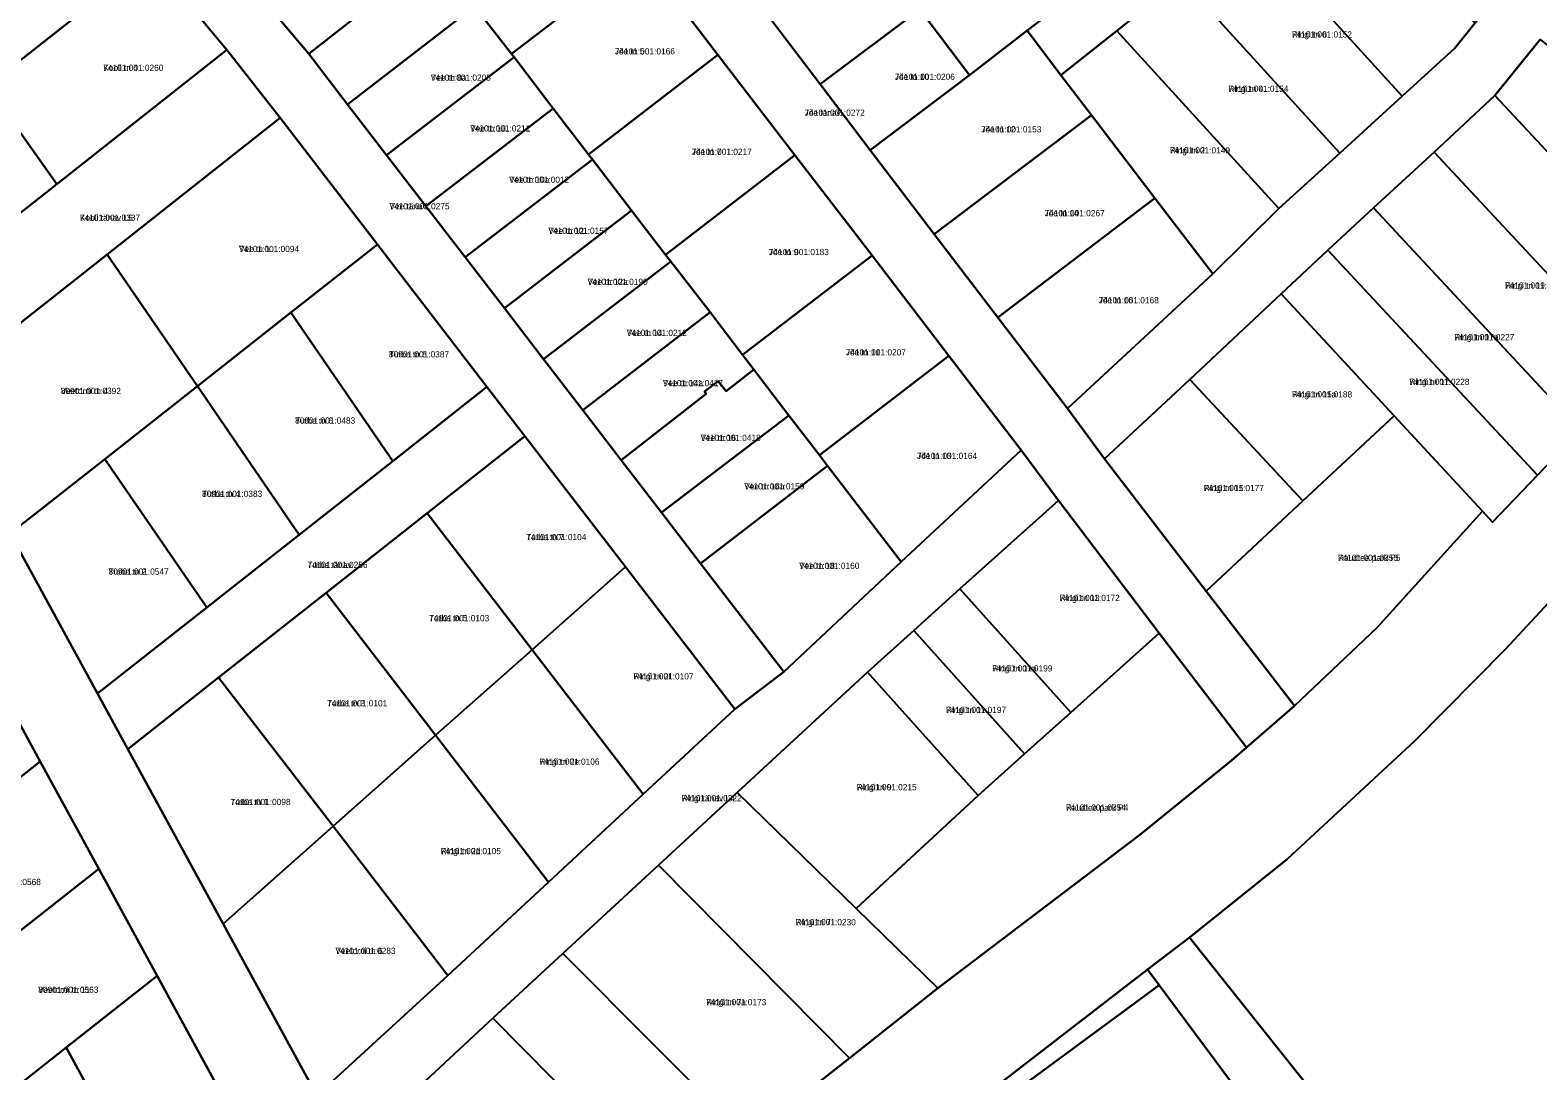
# Model space of a CAD drawing. Extents: x 524000 to 564260, y 6469338 to 6496391.
# Drawn here: x 538611.4 to 538974.9, y 6474118.2 to 6474369 of the extents above; entities that cross this region are included whole.
import ezdxf

# ---------------------------------------------------------------- set-up
doc = ezdxf.new("R2010")
doc.units = 0
for name, color, linetype in [('L_AADRESS', 7, 'Continuous'), ('PIIR', 7, 'Continuous'), ('TUNNUS', 7, 'Continuous')]:
    doc.layers.add(name, color=color, linetype=linetype)

msp = doc.modelspace()

# ---------------------------------------------------------------- linework, layer by layer
at = {"layer": 'PIIR'}
for points in [[(539362.49, 6474620.64), (539294.09, 6474571), (539203.09, 6474493.77), (539165.5, 6474458.66), (539152.21, 6474445.76), (539131.25, 6474424.05), (539118.93, 6474410.37), (539106.79, 6474396.32), (539097.07, 6474384.37), (539086.35, 6474370.71), (539079.22, 6474361.27), (539067.97, 6474345.83), (539039.56, 6474304.68), (539014.32, 6474271.15), (539005.29, 6474261.12), (538996.2, 6474251.02), (538967.17, 6474219.83), (538945.32, 6474197.72), (538914.51, 6474169.19), (538890.97, 6474150.36), (538880.79, 6474142.58), (538833.16, 6474105.82)], [(538975.53, 6474366.77), (538964.56, 6474353.26), (538949.92, 6474339.62), (538935.3, 6474326.14), (538924.33, 6474315.93), (538913.04, 6474305.42), (538891.04, 6474284.83), (538870.47, 6474265.69), (538861.54, 6474277.8), (538896.53, 6474310.28), (538912.49, 6474325.97), (538927.21, 6474339.38), (538942.26, 6474353.11), (538954.95, 6474364.67), (538959.85, 6474370.72), (538973.92, 6474388.05), (538987.35, 6474404.61)], [(538670.05, 6474373.34), (538678.55, 6474363.31), (538687.93, 6474351.07), (538697.33, 6474338.86), (538706.8, 6474326.6), (538716.26, 6474314.28), (538725.72, 6474301.98), (538735.19, 6474289.67), (538744.66, 6474277.37), (538753.89, 6474265.38), (538763.59, 6474252.78), (538773.04, 6474240.44), (538793.11, 6474214.35), (538781.27, 6474205.34), (538754.9, 6474239.63), (538730.67, 6474271.12), (538721.53, 6474283.01), (538695.11, 6474317.36), (538671.67, 6474347.85), (538658.76, 6474364.28), (538640.34, 6474386.45)], [(538785.84, 6474377.1), (538801.88, 6474355.97), (538813.97, 6474340.04), (538829.39, 6474319.8), (538844.74, 6474299.76), (538861.54, 6474277.8), (538870.47, 6474265.69), (538894.94, 6474233.82), (538916.27, 6474206.14), (538904.69, 6474196.1), (538883.66, 6474223.7), (538859.33, 6474255.64), (538850.33, 6474267.79), (538832.93, 6474290.47), (538814.38, 6474314.66), (538795.78, 6474338.82), (538777.23, 6474363), (538758.7, 6474387.21)], [(538784.27, 6474101.88), (538808.95, 6474121.29), (538830.26, 6474138.08), (538878.95, 6474175.03), (538901.06, 6474192.95), (538904.69, 6474196.1), (538916.27, 6474206.14), (538936.12, 6474224.92), (538961.58, 6474253.05), (538964.02, 6474250.42), (538974.85, 6474261.75), (538985.23, 6474272.6)]]:
    msp.add_lwpolyline(points, dxfattribs=at)
for points in [[(538678.55, 6474363.31), (538670.05, 6474373.34), (538699.57, 6474396.35), (538732.1, 6474421.56), (538739.91, 6474411.48), (538708.99, 6474387.13)], [(538829.52, 6474411.02), (538843.32, 6474421.75), (538879.91, 6474374.06), (538873.38, 6474368.86), (538859.93, 6474358.17), (538851.8, 6474368.88), (538858.13, 6474373.74), (538845.95, 6474389.6)], [(538718.49, 6474374.72), (538708.99, 6474387.13), (538739.91, 6474411.48), (538758.7, 6474387.21), (538727.46, 6474363.28)], [(538621.59, 6474409.2), (538640.34, 6474386.45), (538601, 6474355.48), (538592.29, 6474367.79), (538584.02, 6474379.46)], [(538906.69, 6474395.37), (538918.21, 6474404.53), (538959.85, 6474370.72), (538954.95, 6474364.67), (538942.26, 6474353.11), (538904.98, 6474394)], [(538808.62, 6474396.72), (538825.87, 6474373.98), (538801.88, 6474355.97), (538784.45, 6474378.94)], [(538904.98, 6474394), (538942.26, 6474353.11), (538927.21, 6474339.38), (538889, 6474381.29)], [(538825.87, 6474373.98), (538828.55, 6474376.07), (538845.95, 6474389.6), (538858.13, 6474373.74), (538851.8, 6474368.88), (538837.92, 6474358.11)], [(538640.34, 6474386.45), (538658.76, 6474364.28), (538617.77, 6474331.89), (538601, 6474355.48)], [(538678.55, 6474363.31), (538708.99, 6474387.13), (538718.49, 6474374.72), (538687.93, 6474351.07)], [(538737.46, 6474350.11), (538728.06, 6474362.51), (538727.46, 6474363.28), (538758.7, 6474387.21), (538777.23, 6474363), (538746, 6474339.05)], [(538889, 6474381.29), (538927.21, 6474339.38), (538912.49, 6474325.97), (538873.38, 6474368.86)], [(538687.93, 6474351.07), (538718.49, 6474374.72), (538727.46, 6474363.28), (538728.06, 6474362.51), (538697.33, 6474338.86)], [(538801.88, 6474355.97), (538825.87, 6474373.98), (538837.92, 6474358.11), (538813.97, 6474340.04)], [(538546.44, 6474331.74), (538592.29, 6474367.79), (538601, 6474355.48), (538617.77, 6474331.89), (538573.76, 6474297.27)], [(538813.97, 6474340.04), (538837.92, 6474358.11), (538851.8, 6474368.88), (538859.93, 6474358.17), (538867.27, 6474348.51), (538829.39, 6474319.8)], [(538859.93, 6474358.17), (538873.38, 6474368.86), (538912.49, 6474325.97), (538896.53, 6474310.28), (538882.59, 6474328.5), (538867.27, 6474348.51)], [(539026.43, 6474326.58), (539010.53, 6474304), (538964.56, 6474353.26), (538975.53, 6474366.77)], [(538519.24, 6474365.88), (538546.44, 6474331.74), (538573.76, 6474297.27), (538587.92, 6474281.79), (538606.57, 6474247.66), (538627.63, 6474209.1), (538634.92, 6474195.75), (538657.92, 6474153.65), (538680.52, 6474112.27), (538688.04, 6474098.51), (538672.91, 6474084.49), (538665.49, 6474098.07), (538641.99, 6474141.1), (538627.89, 6474166.91), (538613.79, 6474192.72), (538599.69, 6474218.53), (538585.59, 6474244.34), (538571.5, 6474270.14), (538558.04, 6474284.9), (538530.45, 6474319.54), (538505.62, 6474350.89)], [(538587.92, 6474281.79), (538573.76, 6474297.27), (538617.77, 6474331.89), (538658.76, 6474364.28), (538671.67, 6474347.85), (538629.91, 6474314.91)], [(538697.33, 6474338.86), (538728.06, 6474362.51), (538737.46, 6474350.11), (538706.8, 6474326.6)], [(538756.38, 6474325.5), (538746.95, 6474337.82), (538746, 6474339.05), (538777.23, 6474363), (538795.78, 6474338.82), (538764.56, 6474314.86)], [(539010.53, 6474304), (538998.77, 6474287.29), (538949.92, 6474339.62), (538964.56, 6474353.26)], [(538706.8, 6474326.6), (538737.46, 6474350.11), (538746, 6474339.05), (538746.95, 6474337.82), (538716.26, 6474314.28)], [(538867.27, 6474348.51), (538882.59, 6474328.5), (538844.74, 6474299.76), (538829.39, 6474319.8)], [(538671.67, 6474347.85), (538695.11, 6474317.36), (538674.26, 6474300.93), (538651.69, 6474283.17), (538629.91, 6474314.91)], [(538716.26, 6474314.28), (538746.95, 6474337.82), (538756.38, 6474325.5), (538725.72, 6474301.98)], [(538775.38, 6474301), (538765.83, 6474313.2), (538764.56, 6474314.86), (538795.78, 6474338.82), (538814.38, 6474314.66), (538783.18, 6474290.71)], [(538949.92, 6474339.62), (538998.77, 6474287.29), (538997.36, 6474285.28), (538985.23, 6474272.6), (538935.3, 6474326.14)], [(538844.74, 6474299.76), (538882.59, 6474328.5), (538896.53, 6474310.28), (538861.54, 6474277.8)], [(538935.3, 6474326.14), (538985.23, 6474272.6), (538974.85, 6474261.75), (538924.33, 6474315.93)], [(538725.72, 6474301.98), (538756.38, 6474325.5), (538764.56, 6474314.86), (538765.83, 6474313.2), (538735.19, 6474289.67)], [(538721.53, 6474283.01), (538698.82, 6474265.15), (538674.26, 6474300.93), (538695.11, 6474317.36)], [(538924.33, 6474315.93), (538974.85, 6474261.75), (538964.02, 6474250.42), (538961.58, 6474253.05), (538940.29, 6474276.03), (538913.04, 6474305.42)], [(538651.69, 6474283.17), (538629.39, 6474265.62), (538606.57, 6474247.66), (538587.92, 6474281.79), (538629.91, 6474314.91)], [(538735.19, 6474289.67), (538765.83, 6474313.2), (538775.38, 6474301), (538744.66, 6474277.37)], [(538794.33, 6474276.16), (538787.87, 6474284.56), (538785.86, 6474287.22), (538783.18, 6474290.71), (538814.38, 6474314.66), (538832.93, 6474290.47), (538801.73, 6474266.54)], [(538913.04, 6474305.42), (538940.29, 6474276.03), (538918.29, 6474255.55), (538891.04, 6474284.83)], [(538674.26, 6474300.93), (538698.82, 6474265.15), (538676.25, 6474247.39), (538651.69, 6474283.17)], [(538774.39, 6474281.32), (538753.89, 6474265.38), (538744.66, 6474277.37), (538775.38, 6474301), (538783.18, 6474290.71), (538785.86, 6474287.22), (538779.19, 6474281.98), (538777.29, 6474284.42), (538773.99, 6474281.9)], [(538803.66, 6474263.96), (538801.73, 6474266.54), (538832.93, 6474290.47), (538850.33, 6474267.79), (538821.42, 6474240.82)], [(538794.33, 6474276.16), (538763.59, 6474252.78), (538753.89, 6474265.38), (538774.39, 6474281.32), (538773.99, 6474281.9), (538777.29, 6474284.42), (538779.19, 6474281.98), (538785.86, 6474287.22), (538787.87, 6474284.56)], [(538721.53, 6474283.01), (538730.67, 6474271.12), (538707.11, 6474252.57), (538682.75, 6474233.4), (538656.81, 6474212.99), (538634.92, 6474195.75), (538627.63, 6474209.1), (538653.95, 6474229.82), (538676.25, 6474247.39), (538698.82, 6474265.15)], [(538676.25, 6474247.39), (538653.95, 6474229.82), (538629.39, 6474265.62), (538651.69, 6474283.17)], [(538891.04, 6474284.83), (538918.29, 6474255.55), (538894.94, 6474233.82), (538870.47, 6474265.69)], [(539005.29, 6474261.12), (539056.15, 6474208.49), (539096.96, 6474247.99), (539130.44, 6474280.39), (539213.84, 6474133.62), (539150.59, 6473967.33), (539206.6, 6473813.32), (539233.67, 6473543.12), (539211.42, 6473566.43), (539100.52, 6473683.3), (539094.55, 6473746.64), (539091.71, 6473754.61), (539088.7, 6473810.88), (539082.73, 6473838.08), (539070.81, 6473879.58), (539081.03, 6473887.43), (539069.97, 6473925.89), (538890.97, 6474150.36), (538914.51, 6474169.19), (538945.32, 6474197.72), (538967.17, 6474219.83), (538996.2, 6474251.02)], [(538763.59, 6474252.78), (538794.33, 6474276.16), (538801.73, 6474266.54), (538803.66, 6474263.96), (538773.04, 6474240.44)], [(538916.27, 6474206.14), (538894.94, 6474233.82), (538918.29, 6474255.55), (538940.29, 6474276.03), (538961.58, 6474253.05), (538936.12, 6474224.92)], [(538730.67, 6474271.12), (538754.9, 6474239.63), (538732.39, 6474219.68), (538707.11, 6474252.57)], [(538627.63, 6474209.1), (538606.57, 6474247.66), (538629.39, 6474265.62), (538653.95, 6474229.82)], [(538821.42, 6474240.82), (538850.33, 6474267.79), (538859.33, 6474255.64), (538835.59, 6474234.33), (538824.43, 6474224.31), (538813.27, 6474214.29), (538781.87, 6474185.28), (538762.9, 6474167.79), (538739.81, 6474146.45), (538722.95, 6474130.85), (538705.46, 6474114.66), (538688.04, 6474098.51), (538680.52, 6474112.27), (538712.05, 6474141.17), (538736.35, 6474163.7), (538759.17, 6474184.86), (538781.27, 6474205.34), (538793.11, 6474214.35)], [(538773.04, 6474240.44), (538803.66, 6474263.96), (538821.42, 6474240.82), (538793.11, 6474214.35)], [(538859.33, 6474255.64), (538883.66, 6474223.7), (538862.32, 6474204.57), (538835.59, 6474234.33)], [(538707.11, 6474252.57), (538732.39, 6474219.68), (538709.15, 6474199.07), (538682.75, 6474233.4)], [(538754.9, 6474239.63), (538781.27, 6474205.34), (538759.17, 6474184.86), (538732.39, 6474219.68)], [(538682.75, 6474233.4), (538709.15, 6474199.07), (538684.4, 6474177.12), (538656.81, 6474212.99)], [(538835.59, 6474234.33), (538862.32, 6474204.57), (538851.15, 6474194.55), (538824.43, 6474224.31)], [(538824.43, 6474224.31), (538851.15, 6474194.55), (538839.99, 6474184.53), (538813.27, 6474214.29)], [(538901.06, 6474192.95), (538878.95, 6474175.03), (538830.26, 6474138.08), (538810.54, 6474157.31), (538839.99, 6474184.53), (538851.15, 6474194.55), (538862.32, 6474204.57), (538883.66, 6474223.7), (538904.69, 6474196.1)], [(538599.69, 6474218.53), (538613.79, 6474192.72), (538571.41, 6474159.36), (538557.75, 6474185.51)], [(538732.39, 6474219.68), (538759.17, 6474184.86), (538736.35, 6474163.7), (538709.15, 6474199.07)], [(538781.87, 6474185.28), (538791.23, 6474193.93), (538813.27, 6474214.29), (538839.99, 6474184.53), (538818.38, 6474164.55), (538810.54, 6474157.31)], [(538656.81, 6474212.99), (538684.4, 6474177.12), (538657.92, 6474153.65), (538634.92, 6474195.75)], [(538709.15, 6474199.07), (538736.35, 6474163.7), (538712.05, 6474141.17), (538684.4, 6474177.12)], [(538627.89, 6474166.91), (538585.08, 6474133.22), (538571.41, 6474159.36), (538613.79, 6474192.72)], [(538781.87, 6474185.28), (538810.54, 6474157.31), (538830.26, 6474138.08), (538808.95, 6474121.29), (538762.9, 6474167.79)], [(538684.4, 6474177.12), (538712.05, 6474141.17), (538680.52, 6474112.27), (538657.92, 6474153.65)], [(538627.89, 6474166.91), (538641.99, 6474141.1), (538620.03, 6474123.82), (538598.75, 6474107.07), (538585.08, 6474133.22)], [(538784.27, 6474101.88), (538739.81, 6474146.45), (538762.9, 6474167.79), (538808.95, 6474121.29)], [(538890.97, 6474150.36), (539069.97, 6473925.89), (539081.03, 6473887.43), (539070.81, 6473879.58), (539069.71, 6473892.54), (539062.28, 6473918.15), (539039.98, 6473946.03), (539027.05, 6473961.99), (539014.26, 6473977.1), (539001.2, 6473992.51), (538996.83, 6473997.86), (538985.15, 6474012.62), (538973.19, 6474027.72), (538961.52, 6474042.45), (538946.38, 6474061.81), (538931.78, 6474074.29), (538907.85, 6474106.34), (538883.59, 6474138.82), (538880.79, 6474142.58)], [(538784.27, 6474101.88), (538765.94, 6474087.46), (538722.95, 6474130.85), (538739.81, 6474146.45)], [(538880.79, 6474142.58), (538883.59, 6474138.82), (538837.58, 6474104.92), (538836.4, 6474104), (538833, 6474101.35), (538808.47, 6474082.8), (538732.9, 6474027.47), (538725.71, 6474022), (538717.17, 6474015.49), (538620.45, 6473944.55), (538620, 6473945.96), (538651.93, 6473969.9), (538688.31, 6473996.94), (538719.69, 6474020.37), (538759.14, 6474049.68), (538792, 6474074.55), (538833.16, 6474105.82)], [(538665.49, 6474098.07), (538644.66, 6474078.76), (538620.03, 6474123.82), (538641.99, 6474141.1)], [(538883.59, 6474138.82), (538907.85, 6474106.34), (538883.81, 6474088.4), (538861.77, 6474071.95), (538838.12, 6474104.2), (538837.58, 6474104.92)], [(538722.95, 6474130.85), (538765.94, 6474087.46), (538768.62, 6474084.76), (538749.37, 6474070.36), (538705.46, 6474114.66)], [(538644.66, 6474078.76), (538623.71, 6474059.34), (538598.75, 6474107.07), (538620.03, 6474123.82)]]:
    msp.add_lwpolyline(points, close=True, dxfattribs=at)

# ---------------------------------------------------------------- texts
at = {"layer": 'L_AADRESS'}
for s, p in [('Ringi tn 6', (538915.63, 6474367.2)), ('Jõe tn 5', (538752.35, 6474363.13)), ('Kooli tn 4', (538628.99, 6474359.17)), ('Vee tn 8a', (538707.97, 6474356.79)), ('Jõe tn 10', (538819.86, 6474357.01)), ('Ringi tn 4', (538900.3, 6474354.12)), ('Jõe tänav', (538798.12, 6474348.35)), ('Vee tn 10', (538717.47, 6474344.56)), ('Jõe tn 12', (538840.72, 6474344.34)), ('Ringi tn 2', (538886.21, 6474339.28)), ('Jõe tn 7', (538770.89, 6474338.93)), ('Vee tn 10a', (538726.86, 6474332.2)), ('Vee tänav', (538698, 6474325.8)), ('Kooli tänav L5', (538623.36, 6474323.04)), ('Jõe tn 14', (538855.98, 6474324.14)), ('Vee tn 12', (538736.33, 6474319.9)), ('Vee tn 1', (538661.72, 6474315.51)), ('Jõe tn 9', (538789.47, 6474314.77)), ('Vee tn 12a', (538745.77, 6474307.59)), ('Ringi tn 19', (538967.04, 6474306.7)), ('Jõe tn 16', (538869.03, 6474303.15)), ('Vee tn 14', (538755.23, 6474295.29)), ('Ringi tn 17a', (538954.78, 6474294.26)), ('Turba tn 8', (538697.89, 6474290.12)), ('Jõe tn 11', (538808.05, 6474290.6)), ('Veetorni tn 4', (538618.75, 6474281.29)), ('Vee tn 14a', (538763.95, 6474283.19)), ('Ringi tn 17', (538943.95, 6474283.49)), ('Ringi tn 15a', (538915.66, 6474280.48)), ('Turba tn 6', (538675.25, 6474274.16)), ('Vee tn 16', (538773.03, 6474270)), ('Jõe tn 13', (538825.22, 6474265.65)), ('Turba tn 4', (538652.82, 6474256.5)), ('Vee tn 16a', (538783.57, 6474258.3)), ('Ringi tn 15', (538894.38, 6474257.9)), ('Turba tn 7', (538731, 6474246.08)), ('Raudtee park P5', (538926.75, 6474241.09)), ('Turba tn 2', (538630.26, 6474237.76)), ('Turba tänav', (538678.22, 6474239.38)), ('Vee tn 18', (538796.83, 6474239.16)), ('Ringi tn 13', (538859.62, 6474231.41)), ('Turba tn 5', (538707.57, 6474226.55)), ('Ringi tn 2f', (538756.83, 6474212.51)), ('Ringi tn 11a', (538843.38, 6474214.44)), ('Turba tn 3', (538682.98, 6474206.03)), ('Ringi tn 11', (538832.21, 6474204.42)), ('Ringi tn 2e', (538734.16, 6474191.96)), ('Ringi tänav L4', (538768.44, 6474183.15)), ('Ringi tn 9', (538810.64, 6474185.8)), ('Turba tn 1', (538659.66, 6474182.24)), ('Raudtee park P4', (538861.12, 6474180.89)), ('Ringi tn 2d', (538710.38, 6474170.41)), ('Ringi tn 7', (538795.97, 6474153.29)), ('Veetorni tn 6', (538684.98, 6474146.36)), ('Veetorni tn 11', (538613.32, 6474136.99)), ('Ringi tn 7a', (538774.38, 6474134))]:
    msp.add_text(s, height=1.5, dxfattribs=at).set_placement(p)
at = {"layer": 'TUNNUS'}
for s, p in [('74101:001:0152', (538915.63, 6474367.2)), ('74101:001:0166', (538752.35, 6474363.13)), ('74101:001:0260', (538628.99, 6474359.17)), ('74101:001:0205', (538707.97, 6474356.79)), ('74101:001:0206', (538819.86, 6474357.01)), ('74101:001:0154', (538900.3, 6474354.12)), ('74101:001:0272', (538798.12, 6474348.35)), ('74101:001:0211', (538717.47, 6474344.56)), ('74101:001:0153', (538840.72, 6474344.34)), ('74101:001:0149', (538886.21, 6474339.28)), ('74101:001:0217', (538770.89, 6474338.93)), ('74101:001:0012', (538726.86, 6474332.2)), ('74101:001:0275', (538698, 6474325.8)), ('74101:001:0337', (538623.36, 6474323.04)), ('74101:001:0267', (538855.98, 6474324.14)), ('74101:001:0157', (538736.33, 6474319.9)), ('74101:001:0094', (538661.72, 6474315.51)), ('74101:001:0183', (538789.47, 6474314.77)), ('74101:001:0190', (538745.77, 6474307.59)), ('74101:001:0221', (538967.04, 6474306.7)), ('74101:001:0168', (538869.03, 6474303.15)), ('74101:001:0212', (538755.23, 6474295.29)), ('74101:001:0227', (538954.78, 6474294.26)), ('80901:001:0387', (538697.89, 6474290.12)), ('74101:001:0207', (538808.05, 6474290.6)), ('80901:001:0392', (538618.75, 6474281.29)), ('74101:001:0417', (538763.95, 6474283.19)), ('74101:001:0228', (538943.95, 6474283.49)), ('74101:001:0188', (538915.66, 6474280.48)), ('80901:001:0483', (538675.25, 6474274.16)), ('74101:001:0418', (538773.03, 6474270)), ('74101:001:0164', (538825.22, 6474265.65)), ('80901:001:0383', (538652.82, 6474256.5)), ('74101:001:0159', (538783.57, 6474258.3)), ('74101:001:0177', (538894.38, 6474257.9)), ('74101:001:0104', (538731, 6474246.08)), ('74101:001:0353', (538926.75, 6474241.09)), ('80901:001:0547', (538630.26, 6474237.76)), ('74101:001:0256', (538678.22, 6474239.38)), ('74101:001:0160', (538796.83, 6474239.16)), ('74101:001:0172', (538859.62, 6474231.41)), ('74101:001:0103', (538707.57, 6474226.55)), ('74101:001:0107', (538756.83, 6474212.51)), ('74101:001:0199', (538843.38, 6474214.44)), ('74101:001:0101', (538682.98, 6474206.03)), ('74101:001:0197', (538832.21, 6474204.42)), ('74101:001:0106', (538734.16, 6474191.96)), ('74101:001:0322', (538768.44, 6474183.15)), ('74101:001:0215', (538810.64, 6474185.8)), ('74101:001:0098', (538659.66, 6474182.24)), ('74101:001:0354', (538861.12, 6474180.89)), ('74101:001:0105', (538710.38, 6474170.41)), ('80901:001:0568', (538599.44, 6474162.97)), ('74101:001:0230', (538795.97, 6474153.29)), ('74101:001:0283', (538684.98, 6474146.36)), ('80901:001:0563', (538613.32, 6474136.99)), ('74101:001:0173', (538774.38, 6474134))]:
    msp.add_text(s, height=1.5, dxfattribs=at).set_placement(p)

doc.saveas('drawing.dxf')
